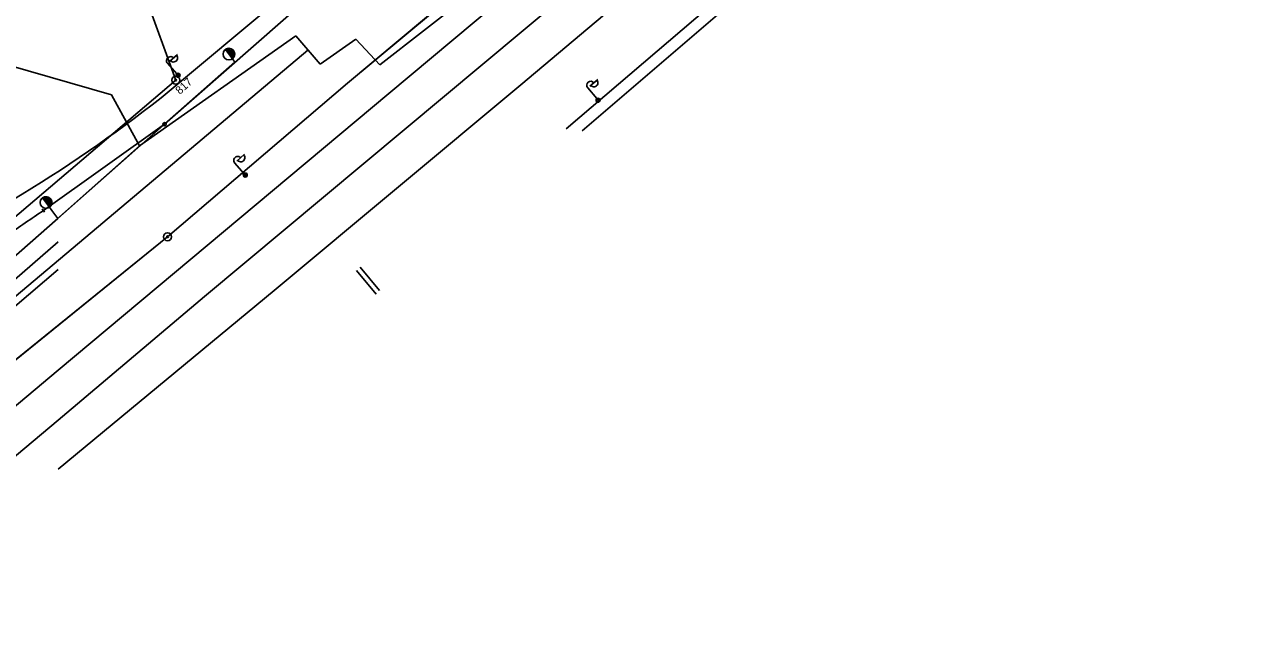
# Model space of a CAD drawing. Extents: x -469926 to -462499, y -1098642 to -1092733.
# Drawn here: x -465304.2 to -465150.3, y -1095635.9 to -1095559.7 of the extents above; entities that cross this region are included whole.
import ezdxf

# ---------------------------------------------------------------- set-up
doc = ezdxf.new("R2010")
doc.units = 0
for name, color, linetype in [('Vrstva 1', 7, 'Continuous'), ('Vrstva 11', 7, 'Continuous'), ('Vrstva 24', 7, 'Continuous'), ('Vrstva 4', 7, 'Continuous'), ('Vrstva 51', 7, 'Continuous'), ('Vrstva 55', 7, 'Continuous'), ('Vrstva 63', 7, 'Continuous')]:
    doc.layers.add(name, color=color, linetype=linetype)

msp = doc.modelspace()

# ---------------------------------------------------------------- linework, layer by layer
at = {"layer": 'Vrstva 1'}
for p, q in [((-465298.28, -1095530.74), (-465285.33, -1095566.64)), ((-465263.88, -1095567.01), (-465249.8, -1095555.25)), ((-465285.33, -1095566.64), (-465323.01, -1095598.68)), ((-465286.35, -1095586.2), (-465263.88, -1095567.01)), ((-465357.14, -1095643.45), (-465286.35, -1095586.2))]:
    msp.add_line(p, q, dxfattribs=at)
for points in [[(-465286.72, -1095572.14), (-465256.75, -1095545.81), (-465226.44, -1095519.05), (-465225.71, -1095518.41)], [(-465301.86, -1095582.92), (-465286.72, -1095572.14), (-465300.07, -1095583.93)], [(-465370.24, -1095643.31), (-465339.67, -1095618.02), (-465320.38, -1095601.79), (-465306.98, -1095590.01), (-465300.07, -1095583.93)]]:
    msp.add_lwpolyline(points, dxfattribs=at)
msp.add_spline([(-465375.96, -1095613.22), (-465357.53, -1095609.73), (-465343.86, -1095605.6), (-465333.27, -1095601.22), (-465323.08, -1095596.23), (-465313.73, -1095590.86), (-465306.4, -1095586), (-465301.86, -1095582.92)], degree=3, dxfattribs=at)
at = {"layer": 'Vrstva 11'}
msp.add_lwpolyline([(-465133.8, -1095459.49), (-465140.77, -1095464.8), (-465159.16, -1095480.64), (-465171.06, -1095490.33), (-465171.06, -1095490.33), (-465215.05, -1095526.7), (-465249.8, -1095555.25), (-465263.88, -1095567.01), (-465286.35, -1095586.2), (-465286.35, -1095586.2), (-465286.35, -1095586.2), (-465357.14, -1095643.45), (-465362, -1095647.79), (-465362, -1095647.79), (-465362, -1095647.79), (-465362, -1095647.79), (-465427.61, -1095701.22), (-465427.61, -1095701.22), (-465449.05, -1095723)], dxfattribs=at)
at = {"layer": 'Vrstva 24'}
for centre, radius in [((-465285.33, -1095566.64), 0.5), ((-465285.33, -1095566.64), 0.1), ((-465286.35, -1095586.2), 0.5), ((-465286.35, -1095586.2), 0.1)]:
    msp.add_circle(centre, radius, dxfattribs=at)
at = {"layer": 'Vrstva 4'}
for p, q in [((-465212.43, -1095552.1), (-465236.53, -1095572.72)), ((-465234.57, -1095572.95), (-465212.74, -1095554.24))]:
    msp.add_line(p, q, dxfattribs=at)
at = {"layer": 'Vrstva 51'}
msp.add_line((-465287.14, -1095568.85), (-465216.69, -1095509.89), dxfattribs=at)
msp.add_arc((-465401.3, -1095422.59), 185.54, 294.0574, 307.9731, dxfattribs=at)
at = {"layer": 'Vrstva 55'}
for p, q in [((-465286.09, -1095564.3), (-465285.11, -1095563.44)), ((-465278.25, -1095563.97), (-465279.12, -1095562.8)), ((-465279.12, -1095562.8), (-465278.25, -1095563.97)), ((-465279.01, -1095562.95), (-465278.98, -1095562.72)), ((-465278.85, -1095563.17), (-465278.78, -1095562.66)), ((-465278.69, -1095563.38), (-465278.59, -1095562.66)), ((-465278.54, -1095563.59), (-465278.41, -1095562.71)), ((-465278.38, -1095563.8), (-465278.23, -1095562.81)), ((-465278.21, -1095563.94), (-465278.07, -1095563)), ((-465277.94, -1095564.38), (-465300.07, -1095583.93)), ((-465285.2, -1095565.84), (-465286.35, -1095564.53)), ((-465278.25, -1095563.97), (-465277.94, -1095564.38)), ((-465278.25, -1095563.97), (-465278.25, -1095563.97)), ((-465285.17, -1095566.25), (-465285.14, -1095565.81)), ((-465284.98, -1095566.28), (-465284.95, -1095565.8)), ((-465233.58, -1095567.38), (-465232.59, -1095566.54)), ((-465232.73, -1095568.94), (-465233.85, -1095567.6)), ((-465232.71, -1095569.35), (-465232.67, -1095568.91)), ((-465232.52, -1095569.38), (-465232.48, -1095568.9)), ((-465277.7, -1095576.75), (-465276.72, -1095575.9)), ((-465276.81, -1095578.3), (-465277.96, -1095576.99)), ((-465276.77, -1095578.7), (-465276.74, -1095578.26)), ((-465276.59, -1095578.73), (-465276.55, -1095578.25)), ((-465301.1, -1095582.51), (-465301.97, -1095581.34)), ((-465301.97, -1095581.34), (-465301.1, -1095582.51)), ((-465301.86, -1095581.49), (-465301.82, -1095581.26)), ((-465301.7, -1095581.71), (-465301.63, -1095581.2)), ((-465301.54, -1095581.92), (-465301.44, -1095581.2)), ((-465301.38, -1095582.13), (-465301.26, -1095581.25)), ((-465301.22, -1095582.34), (-465301.08, -1095581.35)), ((-465301.05, -1095582.48), (-465300.92, -1095581.54)), ((-465302, -1095582.71), (-465301.73, -1095583.13)), ((-465301.86, -1095582.92), (-465301.86, -1095582.92)), ((-465301.1, -1095582.51), (-465300.79, -1095582.92)), ((-465301.1, -1095582.51), (-465301.1, -1095582.51)), ((-465300.07, -1095583.93), (-465300.79, -1095582.92)), ((-465261.19, -1095591.79), (-465261.19, -1095591.79))]:
    msp.add_line(p, q, dxfattribs=at)
for points in [[(-465300, -1095615.23), (-465273.02, -1095592.91), (-465242.22, -1095567.24), (-465211.34, -1095541.25), (-465196.94, -1095528.98), (-465164.34, -1095501.5), (-465140.39, -1095475.5)], [(-465300, -1095609.12), (-465281.73, -1095593.66), (-465241.92, -1095560.45), (-465199.86, -1095525.28), (-465158.95, -1095490.77)], [(-465300, -1095602.85), (-465258.71, -1095568.32), (-465223.92, -1095539.18)], [(-465277.94, -1095564.38), (-465286.72, -1095572.14), (-465301.86, -1095582.92)], [(-465300.07, -1095583.93), (-465306.98, -1095590.01), (-465320.38, -1095601.79)], [(-465357.23, -1095635.24), (-465320.26, -1095604.39), (-465300, -1095586.83)], [(-465300, -1095590.28), (-465321.73, -1095608.77), (-465355.79, -1095637.5)], [(-465262.76, -1095590.39), (-465260.27, -1095593.35)], [(-465262.3, -1095590.01), (-465259.86, -1095592.91)], [(-465362.03, -1095654.69), (-465330.32, -1095628.29), (-465300, -1095602.85)], [(-465300, -1095609.12), (-465333.62, -1095637.3), (-465358.48, -1095658.61)]]:
    msp.add_lwpolyline(points, dxfattribs=at)
for centre, radius in [((-465278.69, -1095563.38), 0.731), ((-465285.03, -1095566.03), 0.25), ((-465285.03, -1095566.03), 0.25), ((-465232.57, -1095569.14), 0.25), ((-465232.57, -1095569.14), 0.25), ((-465286.72, -1095572.14), 0.2), ((-465276.64, -1095578.49), 0.25), ((-465276.64, -1095578.49), 0.25), ((-465301.54, -1095581.92), 0.731)]:
    msp.add_circle(centre, radius, dxfattribs=at)
for centre, radius, start, end in [((-465285.6, -1095563.87), 0.5, 220.5347, 41.9399), ((-465278.69, -1095563.39), 0.732, 306.7789, 126.7398), ((-465285.98, -1095564.2), 0.5, 41.2373, 221.2373), ((-465233.08, -1095566.96), 0.5, 219.2052, 40.6104), ((-465233.47, -1095567.28), 0.5, 39.9078, 219.9078), ((-465277.58, -1095576.66), 0.5, 41.2373, 221.2373), ((-465277.2, -1095576.33), 0.5, 220.5347, 41.9399), ((-465301.53, -1095581.93), 0.732, 306.7789, 126.7398)]:
    msp.add_arc(centre, radius, start, end, dxfattribs=at)
at = {"layer": 'Vrstva 63'}
for p, q in [((-465119.4, -1095454.77), (-465259.82, -1095564.73)), ((-465270.34, -1095561.1), (-465289.85, -1095574.85)), ((-465267.28, -1095564.64), (-465270.34, -1095561.1)), ((-465262.82, -1095561.5), (-465267.28, -1095564.64)), ((-465259.82, -1095564.73), (-465262.82, -1095561.5)), ((-465268.81, -1095562.87), (-465408.87, -1095680.68)), ((-465293.37, -1095568.46), (-465306.23, -1095564.76)), ((-465289.85, -1095574.85), (-465293.37, -1095568.46)), ((-465289.85, -1095574.85), (-465321.38, -1095602.8))]:
    msp.add_line(p, q, dxfattribs=at)

# ---------------------------------------------------------------- texts
at = {"layer": 'Vrstva 55'}
msp.add_text('817', height=1, rotation=42.3835, dxfattribs=at).set_placement((-465284.81, -1095568.48))

doc.saveas('drawing.dxf')
